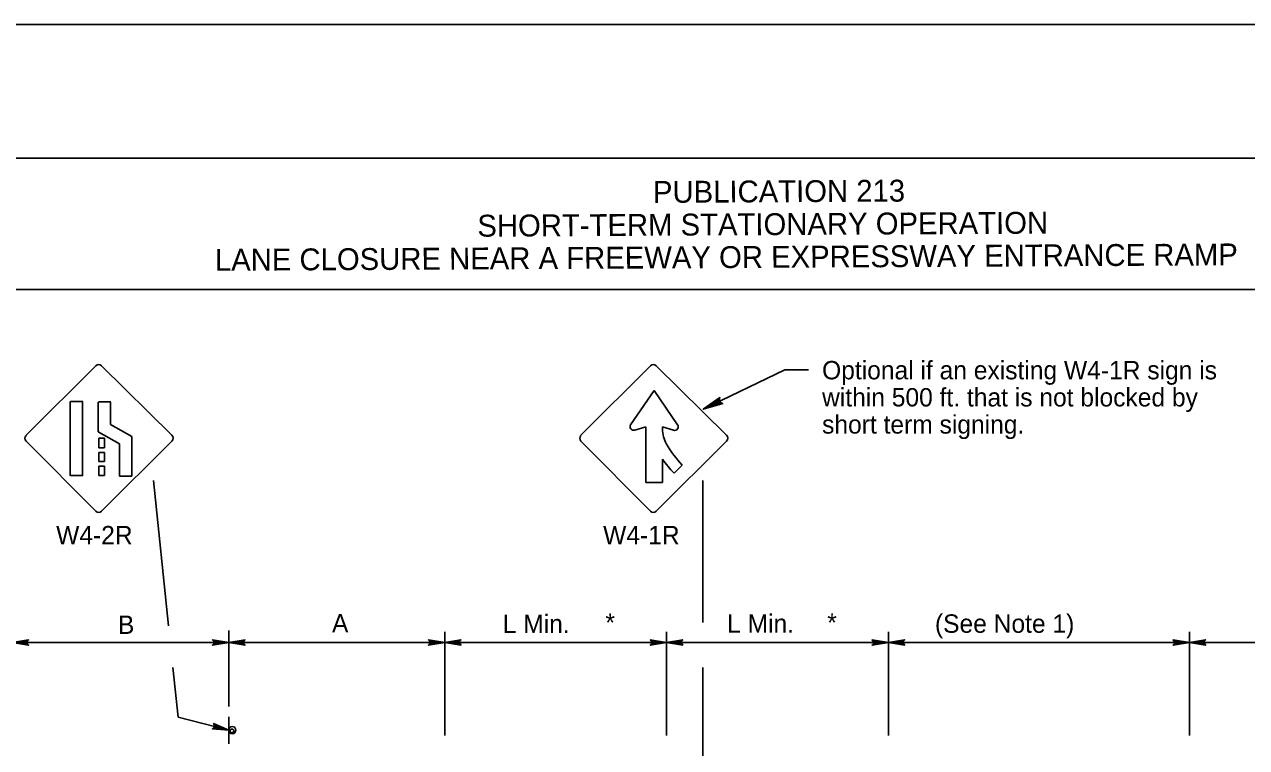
# Model space of a CAD drawing. Extents: x -14145 to -13521, y 30244 to 30661.
# Drawn here: x -13817.15 to -13803.19, y 30388.04 to 30396.31 of the extents above; entities that cross this region are included whole.
import ezdxf

# ---------------------------------------------------------------- set-up
doc = ezdxf.new("R2010")
doc.units = 0
for name, color, linetype in [('1', 7, 'Continuous'), ('10', 7, 'Continuous'), ('2', 7, 'Continuous'), ('4', 7, 'Continuous'), ('61', 7, 'Continuous')]:
    doc.layers.add(name, color=color, linetype=linetype)

msp = doc.modelspace()

# ---------------------------------------------------------------- linework, layer by layer
at = {"layer": '1'}
for p, q in [((-13817.13, 30391.612), (-13816.335, 30392.407)), ((-13816.268, 30392.407), (-13815.466, 30391.612)), ((-13810.794, 30391.612), (-13809.999, 30392.407)), ((-13809.932, 30392.407), (-13809.13, 30391.612)), ((-13809.395, 30391.909), (-13808.464, 30392.36)), ((-13808.464, 30392.36), (-13808.193, 30392.36)), ((-13810.225, 30391.733), (-13809.956, 30392.122)), ((-13809.956, 30392.122), (-13809.688, 30391.733)), ((-13816.627, 30391.996), (-13816.627, 30391.149)), ((-13816.481, 30391.998), (-13816.622, 30391.998)), ((-13816.486, 30391.996), (-13816.486, 30391.149)), ((-13816.307, 30391.991), (-13816.307, 30391.653)), ((-13816.161, 30391.993), (-13816.302, 30391.993)), ((-13816.166, 30391.991), (-13816.166, 30391.736)), ((-13816.306, 30391.653), (-13816.064, 30391.515)), ((-13816.165, 30391.736), (-13815.923, 30391.598)), ((-13810.052, 30391.708), (-13810.178, 30391.669)), ((-13810.052, 30391.072), (-13810.052, 30391.708)), ((-13809.735, 30391.669), (-13809.861, 30391.708)), ((-13809.861, 30391.708), (-13809.861, 30391.684)), ((-13816.335, 30390.743), (-13817.13, 30391.546)), ((-13816.301, 30391.577), (-13816.301, 30391.469)), ((-13816.236, 30391.577), (-13816.301, 30391.577)), ((-13815.465, 30391.546), (-13816.268, 30390.743)), ((-13816.236, 30391.577), (-13816.236, 30391.469)), ((-13816.065, 30391.514), (-13816.065, 30391.144)), ((-13815.924, 30391.597), (-13815.924, 30391.144)), ((-13809.999, 30390.743), (-13810.794, 30391.546)), ((-13809.129, 30391.546), (-13809.932, 30390.743)), ((-13816.236, 30391.469), (-13816.301, 30391.469)), ((-13816.301, 30391.416), (-13816.301, 30391.311)), ((-13816.236, 30391.416), (-13816.301, 30391.416)), ((-13816.236, 30391.416), (-13816.236, 30391.311)), ((-13816.236, 30391.311), (-13816.301, 30391.311)), ((-13816.236, 30391.259), (-13816.301, 30391.259)), ((-13816.301, 30391.259), (-13816.301, 30391.154)), ((-13816.236, 30391.259), (-13816.236, 30391.154)), ((-13809.861, 30391.338), (-13809.861, 30391.072)), ((-13809.637, 30391.271), (-13809.729, 30391.178)), ((-13816.481, 30391.152), (-13816.622, 30391.152)), ((-13816.236, 30391.154), (-13816.301, 30391.154)), ((-13815.924, 30391.145), (-13816.065, 30391.145)), ((-13815.675, 30391.094), (-13815.504, 30389.434)), ((-13809.861, 30391.072), (-13810.052, 30391.072)), ((-13809.399, 30389.473), (-13809.399, 30391.096)), ((-13814.815, 30388.512), (-13814.815, 30389.382)), ((-13812.348, 30389.366), (-13812.348, 30388.18)), ((-13809.814, 30389.366), (-13809.814, 30388.18)), ((-13807.28, 30389.366), (-13807.28, 30388.18)), ((-13803.842, 30389.366), (-13803.842, 30388.18)), ((-13814.815, 30389.244), (-13817.287, 30389.244)), ((-13812.349, 30389.244), (-13814.815, 30389.244)), ((-13812.349, 30389.244), (-13809.815, 30389.244)), ((-13809.815, 30389.244), (-13807.281, 30389.244)), ((-13807.281, 30389.244), (-13803.843, 30389.244)), ((-13803.843, 30389.244), (-13801.323, 30389.244)), ((-13815.454, 30388.959), (-13815.395, 30388.389)), ((-13809.399, 30387.344), (-13809.399, 30388.959)), ((-13815.395, 30388.389), (-13814.815, 30388.24)), ((-13814.815, 30388.084), (-13814.815, 30388.396))]:
    msp.add_line(p, q, dxfattribs=at)
for points in [[(-13809.187, 30391.979), (-13809.201, 30391.99), (-13809.395, 30391.909), (-13809.187, 30391.979), (-13809.173, 30391.976), (-13809.395, 30391.909), (-13809.211, 30392.01), (-13809.211, 30392.027), (-13809.395, 30391.909), (-13809.205, 30392.042), (-13809.211, 30392.027)], [(-13817.113, 30389.22), (-13817.119, 30389.232), (-13817.287, 30389.244), (-13817.113, 30389.22), (-13817.101, 30389.214), (-13817.287, 30389.244), (-13817.119, 30389.25), (-13817.113, 30389.262), (-13817.287, 30389.244), (-13817.101, 30389.274), (-13817.113, 30389.262)], [(-13814.989, 30389.262), (-13814.983, 30389.25), (-13814.815, 30389.244), (-13814.989, 30389.262), (-13815.001, 30389.274), (-13814.815, 30389.244), (-13814.983, 30389.232), (-13814.989, 30389.22), (-13814.815, 30389.244), (-13815.001, 30389.214), (-13814.989, 30389.22)], [(-13814.641, 30389.22), (-13814.647, 30389.232), (-13814.815, 30389.244), (-13814.641, 30389.22), (-13814.629, 30389.214), (-13814.815, 30389.244), (-13814.647, 30389.25), (-13814.641, 30389.262), (-13814.815, 30389.244), (-13814.629, 30389.274), (-13814.641, 30389.262)], [(-13812.523, 30389.262), (-13812.517, 30389.25), (-13812.349, 30389.244), (-13812.523, 30389.262), (-13812.535, 30389.274), (-13812.349, 30389.244), (-13812.517, 30389.232), (-13812.523, 30389.22), (-13812.349, 30389.244), (-13812.535, 30389.214), (-13812.523, 30389.22)], [(-13812.169, 30389.226), (-13812.181, 30389.238), (-13812.349, 30389.244), (-13812.169, 30389.226), (-13812.163, 30389.214), (-13812.349, 30389.244), (-13812.181, 30389.256), (-13812.175, 30389.268), (-13812.349, 30389.244), (-13812.163, 30389.274), (-13812.175, 30389.268)], [(-13809.995, 30389.268), (-13809.983, 30389.25), (-13809.815, 30389.244), (-13809.995, 30389.268), (-13810.001, 30389.274), (-13809.815, 30389.244), (-13809.983, 30389.238), (-13809.989, 30389.22), (-13809.815, 30389.244), (-13810.001, 30389.214), (-13809.989, 30389.22)], [(-13809.635, 30389.226), (-13809.647, 30389.238), (-13809.815, 30389.244), (-13809.635, 30389.226), (-13809.629, 30389.214), (-13809.815, 30389.244), (-13809.647, 30389.256), (-13809.641, 30389.268), (-13809.815, 30389.244), (-13809.629, 30389.274), (-13809.641, 30389.268)], [(-13807.461, 30389.268), (-13807.449, 30389.25), (-13807.281, 30389.244), (-13807.461, 30389.268), (-13807.467, 30389.274), (-13807.281, 30389.244), (-13807.449, 30389.238), (-13807.455, 30389.22), (-13807.281, 30389.244), (-13807.467, 30389.214), (-13807.455, 30389.22)], [(-13807.101, 30389.226), (-13807.113, 30389.238), (-13807.281, 30389.244), (-13807.101, 30389.226), (-13807.095, 30389.214), (-13807.281, 30389.244), (-13807.113, 30389.256), (-13807.107, 30389.268), (-13807.281, 30389.244), (-13807.095, 30389.274), (-13807.107, 30389.268)], [(-13804.023, 30389.268), (-13804.011, 30389.25), (-13803.843, 30389.244), (-13804.023, 30389.268), (-13804.029, 30389.274), (-13803.843, 30389.244), (-13804.011, 30389.238), (-13804.017, 30389.22), (-13803.843, 30389.244), (-13804.029, 30389.214), (-13804.017, 30389.22)], [(-13803.663, 30389.226), (-13803.675, 30389.238), (-13803.843, 30389.244), (-13803.663, 30389.226), (-13803.657, 30389.214), (-13803.843, 30389.244), (-13803.675, 30389.256), (-13803.669, 30389.268), (-13803.843, 30389.244), (-13803.657, 30389.274), (-13803.669, 30389.268)], [(-13814.995, 30388.264), (-13814.983, 30388.276), (-13814.815, 30388.24), (-13814.995, 30388.264), (-13815.001, 30388.258), (-13814.815, 30388.24), (-13814.977, 30388.294), (-13814.983, 30388.306), (-13814.815, 30388.24), (-13814.989, 30388.318), (-13814.983, 30388.306)]]:
    msp.add_lwpolyline(points, dxfattribs=at)
msp.add_circle((-13814.774, 30388.242), 0.0408, dxfattribs=at)
for centre, radius, start, end in [((-13816.302, 30392.374), 0.0465, 45, 135), ((-13809.965, 30392.374), 0.0465, 45, 135), ((-13810.189, 30391.711), 0.0423, 148.443, 286.0898), ((-13809.516, 30391.683), 0.344, 179.7757, 209.8897), ((-13809.723, 30391.71), 0.0423, 253.7978, 31.6694), ((-13817.097, 30391.578), 0.0465, 135, 225), ((-13815.498, 30391.579), 0.0465, 315, 45), ((-13810.76, 30391.578), 0.0465, 135, 225), ((-13808.777, 30392.097), 1.191, 209.437, 223.8849), ((-13809.162, 30391.579), 0.0465, 315, 45), ((-13808.75, 30392.12), 1.358, 215.1415, 223.8892), ((-13816.302, 30390.776), 0.0465, 225, 315), ((-13809.965, 30390.776), 0.0465, 225, 315), ((-13814.779, 30388.234), 0.0214, 175.7499, 170.479)]:
    msp.add_arc(centre, radius, start, end, dxfattribs=at)
at = {"layer": '10'}
for p, q in [((-13823.874, 30394.777), (-13792.422, 30394.777)), ((-13823.874, 30393.277), (-13792.422, 30393.277))]:
    msp.add_line(p, q, dxfattribs=at)
at = {"layer": '61'}
msp.add_lwpolyline([(-13824.174, 30396.307), (-13791.174, 30396.307), (-13791.174, 30370.807), (-13824.174, 30370.807)], close=True, dxfattribs=at)

# ---------------------------------------------------------------- texts
at = {"layer": '2'}
for s, p in [('Optional if an existing W4-1R sign is', (-13808.038, 30392.251)), ('within 500 ft. that is not blocked by', (-13808.038, 30391.941)), ('short term signing.', (-13808.038, 30391.631)), ('W4-2R', (-13816.787, 30390.366)), ('W4-1R', (-13810.539, 30390.366)), ('B', (-13816.081, 30389.342)), ('A', (-13813.636, 30389.359)), ('L Min.', (-13811.686, 30389.351)), ('*', (-13810.513, 30389.366)), ('L Min.', (-13809.123, 30389.355)), ('*', (-13807.979, 30389.366)), ('(See Note 1)', (-13806.749, 30389.355))]:
    msp.add_text(s, height=0.21, dxfattribs=at).set_placement(p)
at = {"layer": '4'}
for s, p in [('PUBLICATION 213', (-13809.969, 30394.267)), ('SHORT-TERM STATIONARY OPERATION', (-13811.975, 30393.881)), ('LANE CLOSURE NEAR A FREEWAY OR EXPRESSWAY ENTRANCE RAMP', (-13814.973, 30393.491))]:
    msp.add_text(s, height=0.25, rotation=0.31, dxfattribs=at).set_placement(p)

doc.saveas('drawing.dxf')
